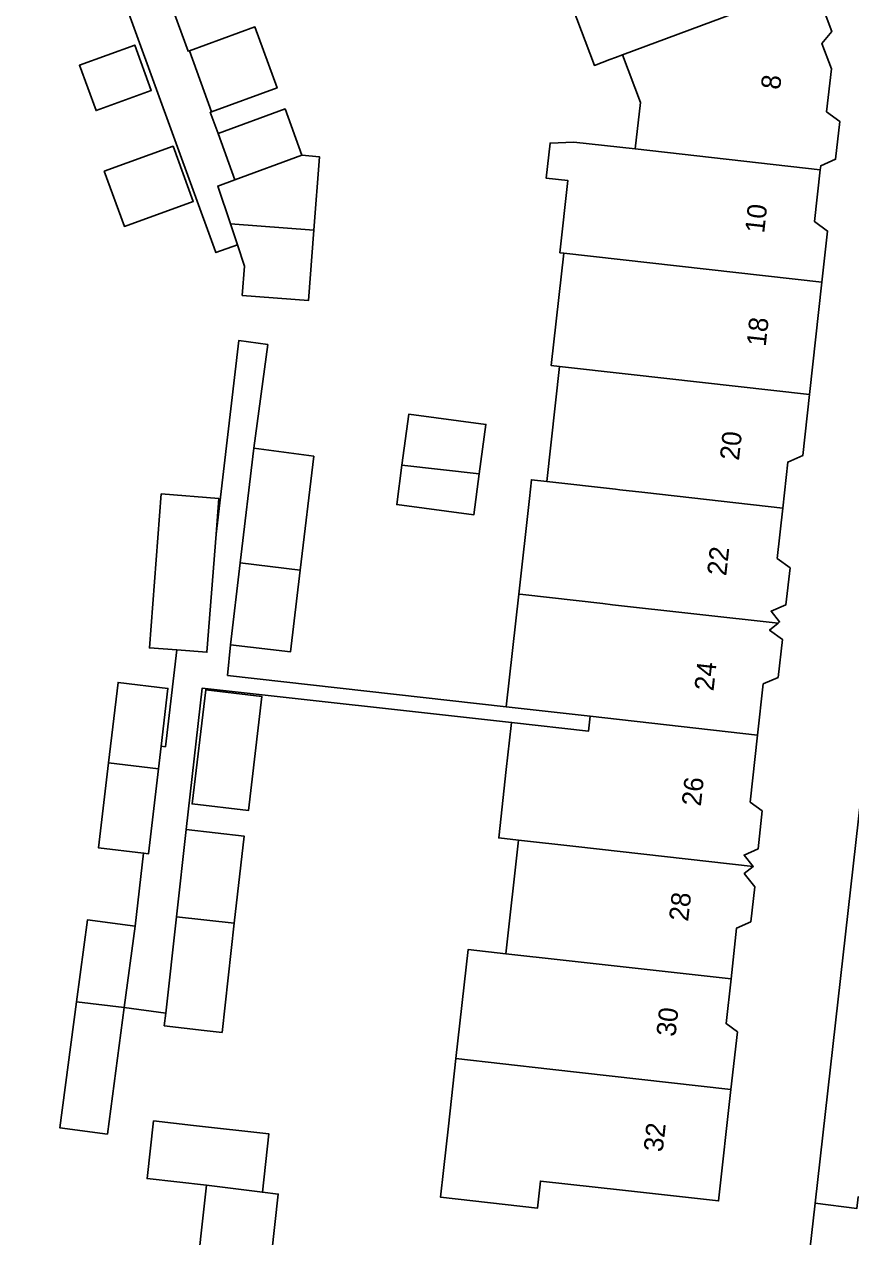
# Model space of a CAD drawing. Extents: x 161258 to 161838, y 380833 to 381727.
# Drawn here: x 161662.8 to 161705.5, y 381377.9 to 381440.5 of the extents above; entities that cross this region are included whole.
import ezdxf

# ---------------------------------------------------------------- set-up
doc = ezdxf.new("R2010")
doc.units = 0
for name, color, linetype in [('IMGEO_Erf', 7, 'Continuous'), ('IMGEO_Pand', 7, 'Continuous'), ('IMGEO_Pand_nummerreeks', 7, 'Continuous'), ('IMGEO_Voetpad_open', 7, 'Continuous')]:
    doc.layers.add(name, color=color, linetype=linetype)

msp = doc.modelspace()

# ---------------------------------------------------------------- linework, layer by layer
at = {"layer": 'IMGEO_Erf'}
for points in [[(161649.876, 381358.212), (161669.686, 381355.721), (161676.646, 381354.846), (161685.778, 381353.698), (161689.572, 381353.221), (161700.55, 381351.841), (161703.323, 381376.439), (161703.682, 381379.623), (161710.363, 381438.89), (161702.199, 381460.88)], [(161668.011, 381448.039), (161671.253, 381439.144), (161671.324, 381439.17), (161674.712, 381440.405), (161675.86, 381437.254), (161672.472, 381436.019), (161672.401, 381435.993), (161672.808, 381434.902), (161676.27, 381436.164), (161677.142, 381433.77), (161678.05, 381433.7), (161677.758, 381429.897), (161677.478, 381426.267), (161674.058, 381426.53), (161674.175, 381428.042), (161673.803, 381429.149), (161672.696, 381428.746), (161672.606, 381428.993), (161668.469, 381440.343), (161666.191, 381446.595)], [(161703.843, 381442.011), (161704.537, 381440.165), (161704.027, 381439.544), (161704.518, 381438.234), (161704.273, 381436.021), (161704.948, 381435.524), (161704.731, 381433.565), (161703.968, 381433.23), (161703.945, 381433.024), (161703.648, 381430.35), (161704.319, 381429.856), (161704.027, 381427.222), (161703.383, 381421.411), (161703.033, 381418.258), (161702.263, 381417.921), (161701.999, 381415.545), (161701.711, 381412.946), (161702.382, 381412.452), (161702.171, 381410.548), (161701.4, 381410.21), (161701.842, 381409.658), (161701.758, 381409.591), (161701.323, 381409.243), (161701.982, 381408.758), (161701.765, 381406.796), (161700.999, 381406.461), (161700.706, 381403.814), (161700.322, 381400.353), (161700.942, 381399.897), (161700.724, 381397.929), (161700.003, 381397.614), (161700.474, 381397.025), (161700.01, 381396.654), (161700.552, 381395.976), (161700.351, 381394.166), (161699.62, 381393.846), (161699.328, 381391.212), (161699.072, 381388.907), (161699.655, 381388.478), (161699.325, 381385.5), (161698.686, 381379.746), (161693.717, 381380.297), (161689.477, 381380.767), (161689.323, 381379.378), (161684.313, 381379.934), (161684.467, 381381.323), (161684.72, 381383.604), (161685.107, 381387.097), (161685.733, 381392.733), (161687.686, 381392.516), (161688.336, 381398.388), (161687.318, 381398.503), (161687.709, 381402.034), (161687.962, 381404.311), (161687.979, 381404.466), (161671.979, 381406.238), (161671.159, 381398.929), (161674.152, 381398.594), (161673.647, 381394.095), (161673.015, 381388.455), (161672.09, 381388.558), (161670.023, 381388.792), (161670.097, 381389.449), (161667.955, 381389.734), (161667.084, 381383.196), (161664.619, 381383.525), (161665.487, 381390.035), (161666.051, 381394.262), (161668.515, 381393.933), (161668.958, 381397.715), (161666.63, 381397.987), (161667.145, 381402.381), (161667.633, 381406.532), (161670.215, 381406.229), (161669.864, 381403.236), (161670.087, 381403.21), (161670.674, 381408.213), (161669.255, 381408.322), (161669.867, 381416.273), (161672.845, 381416.044), (161672.703, 381414.201), (161673.874, 381424.194), (161675.377, 381423.991), (161674.654, 381418.636), (161677.751, 381418.218), (161677.053, 381412.342), (161676.55, 381408.111), (161673.447, 381408.48), (161673.296, 381406.895), (161687.708, 381405.274), (161688.353, 381411.095), (161688.902, 381416.042), (161689.009, 381417.005), (161689.807, 381416.916), (161690.466, 381422.857), (161690.037, 381422.905), (161690.682, 381428.718), (161690.478, 381428.74), (161690.892, 381432.469), (161689.77, 381432.593), (161689.97, 381434.403), (161691.198, 381434.455), (161694.374, 381434.1), (161694.64, 381436.494), (161693.713, 381438.96), (161693.35, 381438.825), (161693.067, 381438.719), (161692.261, 381438.418), (161690.203, 381443.888)], [(161671.58, 381374.956), (161672.207, 381380.555), (161669.139, 381380.899), (161669.473, 381383.88), (161671.54, 381383.648), (161675.437, 381383.211), (161675.099, 381380.191), (161675.92, 381380.099), (161675.568, 381376.965)]]:
    msp.add_lwpolyline(points, dxfattribs=at)
for points in [[(161666.496, 381436.079), (161665.64, 381438.428), (161668.494, 381439.468), (161669.35, 381437.119)], [(161666.924, 381432.944), (161670.483, 381434.241), (161671.522, 381431.39), (161667.962, 381430.093)], [(161682.673, 381420.404), (161686.658, 381419.865), (161686.313, 381417.308), (161686.027, 381415.19), (161682.041, 381415.728), (161682.315, 381417.758)], [(161672.166, 381406.153), (161675.076, 381405.807), (161674.376, 381399.915), (161671.466, 381400.261)]]:
    msp.add_lwpolyline(points, close=True, dxfattribs=at)
at = {"layer": 'IMGEO_Pand'}
for points in [[(161702, 381444.975), (161702.514, 381445.6), (161701.823, 381447.436), (161701.013, 381447.57), (161700.897, 381447.88), (161692.652, 381444.802), (161690.203, 381443.888), (161692.261, 381438.418), (161693.067, 381438.719), (161693.35, 381438.825), (161693.713, 381438.96), (161702.963, 381442.413)], [(161703.945, 381433.024), (161703.968, 381433.23), (161704.731, 381433.565), (161704.948, 381435.524), (161704.273, 381436.021), (161704.518, 381438.234), (161704.027, 381439.544), (161704.537, 381440.165), (161703.843, 381442.011), (161703.066, 381442.139), (161702.963, 381442.413), (161693.713, 381438.96), (161694.64, 381436.494), (161694.374, 381434.1)], [(161674.712, 381440.405), (161671.324, 381439.17), (161672.472, 381436.019), (161675.86, 381437.254)], [(161665.64, 381438.428), (161666.496, 381436.079), (161669.35, 381437.119), (161668.494, 381439.468)], [(161672.808, 381434.902), (161673.68, 381432.508), (161677.142, 381433.77), (161676.27, 381436.164)], [(161666.924, 381432.944), (161667.962, 381430.093), (161671.522, 381431.39), (161670.483, 381434.241)], [(161690.682, 381428.718), (161704.027, 381427.222), (161704.319, 381429.856), (161703.648, 381430.35), (161703.945, 381433.024), (161694.374, 381434.1), (161691.198, 381434.455), (161689.97, 381434.403), (161689.77, 381432.593), (161690.892, 381432.469), (161690.478, 381428.74)], [(161677.142, 381433.77), (161673.68, 381432.508), (161672.786, 381432.182), (161673.441, 381430.229), (161677.758, 381429.897), (161678.05, 381433.7)], [(161677.758, 381429.897), (161673.441, 381430.229), (161673.803, 381429.149), (161674.175, 381428.042), (161674.058, 381426.53), (161677.478, 381426.267)], [(161704.027, 381427.222), (161690.682, 381428.718), (161690.037, 381422.905), (161690.466, 381422.857), (161694.013, 381422.464), (161703.383, 381421.411)], [(161703.383, 381421.411), (161694.013, 381422.464), (161690.466, 381422.857), (161689.807, 381416.916), (161693.353, 381416.517), (161693.585, 381416.491), (161694.723, 381416.363), (161694.873, 381416.346), (161701.999, 381415.545), (161702.263, 381417.921), (161703.033, 381418.258)], [(161682.315, 381417.758), (161686.313, 381417.308), (161686.658, 381419.865), (161682.673, 381420.404)], [(161674.654, 381418.636), (161673.95, 381412.711), (161677.053, 381412.342), (161677.751, 381418.218)], [(161682.315, 381417.758), (161682.041, 381415.728), (161686.027, 381415.19), (161686.313, 381417.308)], [(161701.999, 381415.545), (161694.873, 381416.346), (161694.723, 381416.363), (161693.585, 381416.491), (161693.353, 381416.517), (161689.807, 381416.916), (161689.009, 381417.005), (161688.902, 381416.042), (161688.353, 381411.095), (161688.568, 381411.071), (161692.697, 381410.608), (161693.204, 381410.551), (161701.758, 381409.591), (161701.842, 381409.658), (161701.4, 381410.21), (161702.171, 381410.548), (161702.382, 381412.452), (161701.711, 381412.946)], [(161672.703, 381414.201), (161672.845, 381416.044), (161669.867, 381416.273), (161669.255, 381408.322), (161670.674, 381408.213), (161672.233, 381408.093)], [(161677.053, 381412.342), (161673.95, 381412.711), (161673.447, 381408.48), (161676.55, 381408.111)], [(161701.982, 381408.758), (161701.323, 381409.243), (161701.758, 381409.591), (161693.204, 381410.551), (161692.697, 381410.608), (161688.568, 381411.071), (161688.353, 381411.095), (161687.708, 381405.274), (161692.051, 381404.786), (161700.706, 381403.814), (161700.999, 381406.461), (161701.765, 381406.796)], [(161667.145, 381402.381), (161669.727, 381402.067), (161669.864, 381403.236), (161670.215, 381406.229), (161667.633, 381406.532)], [(161671.466, 381400.261), (161674.376, 381399.915), (161675.076, 381405.807), (161672.166, 381406.153)], [(161700.322, 381400.353), (161700.706, 381403.814), (161692.051, 381404.786), (161691.966, 381404.018), (161687.979, 381404.466), (161687.962, 381404.311), (161687.709, 381402.034), (161687.318, 381398.503), (161688.336, 381398.388), (161691.304, 381398.055), (161700.474, 381397.025), (161700.003, 381397.614), (161700.724, 381397.929), (161700.942, 381399.897)], [(161669.727, 381402.067), (161667.145, 381402.381), (161666.63, 381397.987), (161668.958, 381397.715), (161669.212, 381397.685)], [(161671.159, 381398.929), (161670.655, 381394.43), (161673.647, 381394.095), (161674.152, 381398.594)], [(161700.552, 381395.976), (161700.01, 381396.654), (161700.474, 381397.025), (161691.304, 381398.055), (161688.336, 381398.388), (161687.686, 381392.516), (161690.653, 381392.186), (161699.328, 381391.212), (161699.62, 381393.846), (161700.351, 381394.166)], [(161667.955, 381389.734), (161668.515, 381393.933), (161666.051, 381394.262), (161665.487, 381390.035)], [(161673.647, 381394.095), (161670.655, 381394.43), (161670.097, 381389.449), (161670.023, 381388.792), (161672.09, 381388.558), (161673.015, 381388.455)], [(161699.328, 381391.212), (161690.653, 381392.186), (161687.686, 381392.516), (161685.733, 381392.733), (161685.107, 381387.097), (161689.961, 381386.552), (161699.325, 381385.5), (161699.655, 381388.478), (161699.072, 381388.907)], [(161667.955, 381389.734), (161665.487, 381390.035), (161664.619, 381383.525), (161667.084, 381383.196)], [(161699.325, 381385.5), (161689.961, 381386.552), (161685.107, 381387.097), (161684.72, 381383.604), (161684.467, 381381.323), (161684.313, 381379.934), (161689.323, 381379.378), (161689.477, 381380.767), (161693.717, 381380.297), (161698.686, 381379.746)], [(161675.437, 381383.211), (161671.54, 381383.648), (161669.473, 381383.88), (161669.139, 381380.899), (161672.207, 381380.555), (161675.099, 381380.191)], [(161675.92, 381380.099), (161675.099, 381380.191), (161672.207, 381380.555), (161671.58, 381374.956), (161675.044, 381374.567), (161675.297, 381374.539), (161675.568, 381376.965)]]:
    msp.add_lwpolyline(points, close=True, dxfattribs=at)
at = {"layer": 'IMGEO_Voetpad_open'}
for points in [[(161705.655, 381463.593), (161705.542, 381463.901), (161703.863, 381463.318), (161703.587, 381464.157), (161701.306, 381463.287), (161701.371, 381463.111), (161702.199, 381460.88), (161710.363, 381438.89), (161703.682, 381379.623), (161705.838, 381379.36), (161705.904, 381379.957), (161707.873, 381379.766)], [(161666.191, 381446.595), (161668.469, 381440.343), (161672.606, 381428.993), (161672.696, 381428.746), (161673.803, 381429.149), (161673.441, 381430.229), (161672.786, 381432.182), (161673.68, 381432.508), (161672.808, 381434.902), (161672.401, 381435.993), (161672.472, 381436.019), (161671.324, 381439.17), (161671.253, 381439.144), (161668.011, 381448.039)]]:
    msp.add_lwpolyline(points, dxfattribs=at)
for points in [[(161670.655, 381394.43), (161671.159, 381398.929), (161671.979, 381406.238), (161687.979, 381404.466), (161691.966, 381404.018), (161692.051, 381404.786), (161687.708, 381405.274), (161673.296, 381406.895), (161673.447, 381408.48), (161673.95, 381412.711), (161674.654, 381418.636), (161675.377, 381423.991), (161673.874, 381424.194), (161672.703, 381414.201), (161672.233, 381408.093), (161670.674, 381408.213), (161670.087, 381403.21), (161669.864, 381403.236), (161669.727, 381402.067), (161669.212, 381397.685), (161668.958, 381397.715), (161668.515, 381393.933), (161667.955, 381389.734), (161670.097, 381389.449)], [(161707.873, 381379.766), (161705.904, 381379.957), (161705.838, 381379.36), (161703.682, 381379.623), (161703.323, 381376.439), (161705.546, 381376.213), (161705.417, 381375.579), (161707.378, 381375.352)]]:
    msp.add_lwpolyline(points, close=True, dxfattribs=at)

# ---------------------------------------------------------------- texts
at = {"layer": 'IMGEO_Pand_nummerreeks'}
for s, rotation, p in [('8', 83.68254, (161701.861, 381437.135)), ('10', 83.65981, (161701.042, 381429.714)), ('18', 83.67476, (161701.118, 381423.866)), ('20', 83.70913, (161699.736, 381417.973)), ('22', 83.70913, (161699.079, 381412.013)), ('24', 83.70913, (161698.422, 381406.063)), ('26', 83.70913, (161697.766, 381400.109)), ('28', 83.70913, (161697.11, 381394.158)), ('30', 83.70913, (161696.454, 381388.204)), ('32', 83.70913, (161695.796, 381382.244))]:
    msp.add_text(s, height=1, rotation=rotation, dxfattribs=at).set_placement(p)

doc.saveas('drawing.dxf')
